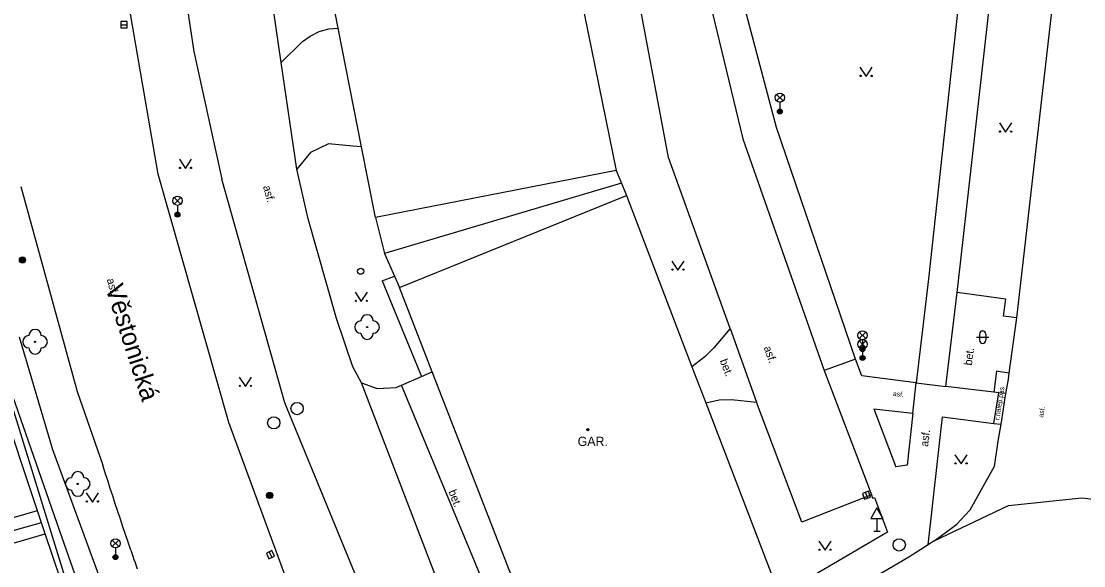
# Model space of a CAD drawing. Extents: x -595546 to -593986, y -1160845 to -1159202.
# Drawn here: x -594672.6 to -594586.3, y -1160303.4 to -1160259.2 of the extents above; entities that cross this region are included whole.
import ezdxf

# ---------------------------------------------------------------- set-up
doc = ezdxf.new("R2010")
doc.units = 0
for name, color, linetype in [('Level 22', 7, 'Continuous'), ('Level 25', 7, 'Continuous'), ('Level 26', 7, 'Continuous'), ('Level 27', 7, 'Continuous'), ('Level 33', 7, 'Continuous'), ('Level 34', 7, 'Continuous'), ('Level 36', 7, 'Continuous'), ('Level 39', 7, 'Continuous'), ('Nazvy ulic', 7, 'Continuous'), ('Specificka linie pasportu komunikaci', 7, 'Continuous'), ('TM - budovy zdene_ betonove - VP', 7, 'Continuous'), ('TM - chodniky - VP', 7, 'Continuous'), ('TM - komunikace - VP', 7, 'Continuous'), ('TM - letecke snimky - pomocna linie', 7, 'Continuous'), ('TM - podezdivka plotu - VP', 7, 'Continuous'), ('TM - popis objektu', 7, 'Continuous'), ('TM - popis povrchu', 7, 'Continuous'), ('TM - rozhrani mezi zpev. plochami mezi sebou - VP', 7, 'Continuous'), ('TM - rozhrani ploch obecne - VP', 7, 'Continuous'), ('TM - srafovani', 7, 'Continuous'), ('TM - zed operna - VP', 7, 'Continuous')]:
    doc.layers.add(name, color=color, linetype=linetype)

msp = doc.modelspace()

# ---------------------------------------------------------------- linework, layer by layer
at = {"layer": 'Level 22'}
for centre in [(-594644.48, -1160284), (-594671.45, -1160285.2), (-594667.98, -1160296.74)]:
    msp.add_circle(centre, 0.05, dxfattribs=at)
for centre, start, end in [((-594644.48, -1160283.5), 0, 180), ((-594644.98, -1160284), 90, 270), ((-594643.98, -1160284), 270, 90), ((-594671.95, -1160285.2), 90, 270), ((-594671.45, -1160284.7), 0, 180), ((-594670.95, -1160285.2), 270, 90), ((-594644.48, -1160284.5), 180, 0), ((-594671.45, -1160285.7), 180, 0), ((-594667.98, -1160296.24), 0, 180), ((-594668.48, -1160296.74), 90, 270), ((-594667.48, -1160296.74), 270, 90), ((-594667.98, -1160297.24), 180, 0)]:
    msp.add_arc(centre, 0.5, start, end, dxfattribs=at)
at = {"layer": 'Level 25'}
for centre, radius in [((-594672.47, -1160278.55), 0.25), ((-594672.47, -1160278.55), 0.2), ((-594672.47, -1160278.55), 0.15), ((-594672.47, -1160278.55), 0.1), ((-594672.47, -1160278.55), 0.05), ((-594652.4, -1160297.68), 0.25), ((-594652.4, -1160297.68), 0.2), ((-594652.4, -1160297.68), 0.15), ((-594652.4, -1160297.68), 0.1), ((-594652.4, -1160297.68), 0.05)]:
    msp.add_circle(centre, radius, dxfattribs=at)
at = {"layer": 'Level 26'}
msp.add_circle((-594645, -1160279.47), 0.25, dxfattribs=at)
at = {"layer": 'Level 27'}
for p, q in [((-594664.48, -1160259.45), (-594663.98, -1160259.45)), ((-594604.001, -1160297.424), (-594603.839, -1160297.896)), ((-594652.437, -1160302.264), (-594652.223, -1160302.716))]:
    msp.add_line(p, q, dxfattribs=at)
for points in [[(-594664.48, -1160259.7), (-594663.98, -1160259.7), (-594663.98, -1160259.2), (-594664.48, -1160259.2)], [(-594604.238, -1160297.505), (-594604.075, -1160297.978), (-594603.602, -1160297.815), (-594603.765, -1160297.342)], [(-594652.663, -1160302.371), (-594652.449, -1160302.823), (-594651.997, -1160302.609), (-594652.211, -1160302.157)]]:
    msp.add_lwpolyline(points, close=True, dxfattribs=at)
for centre in [(-594650.17, -1160290.62), (-594652.06, -1160291.78), (-594601.26, -1160301.69)]:
    msp.add_circle(centre, 0.5, dxfattribs=at)
at = {"layer": 'Level 33'}
for p, q in [((-594611.225, -1160265.64), (-594610.695, -1160265.11)), ((-594611.225, -1160265.11), (-594610.695, -1160265.64)), ((-594610.96, -1160265.75), (-594610.96, -1160266.5)), ((-594660.145, -1160274.01), (-594659.615, -1160273.48)), ((-594660.145, -1160273.48), (-594659.615, -1160274.01)), ((-594659.88, -1160274.12), (-594659.88, -1160274.87)), ((-594604.515, -1160284.94), (-594603.985, -1160284.41)), ((-594604.515, -1160284.41), (-594603.985, -1160284.94)), ((-594604.505, -1160285.66), (-594603.975, -1160285.13)), ((-594604.505, -1160285.13), (-594603.975, -1160285.66)), ((-594604.25, -1160285.05), (-594604.25, -1160285.8)), ((-594604.24, -1160285.77), (-594604.24, -1160286.52)), ((-594665.185, -1160301.83), (-594664.655, -1160301.3)), ((-594665.185, -1160301.3), (-594664.655, -1160301.83)), ((-594664.92, -1160301.94), (-594664.92, -1160302.69))]:
    msp.add_line(p, q, dxfattribs=at)
for centre, radius in [((-594610.96, -1160265.375), 0.375), ((-594610.96, -1160266.5), 0.2), ((-594610.96, -1160266.5), 0.145), ((-594610.96, -1160266.5), 0.0876), ((-594659.88, -1160273.745), 0.375), ((-594659.88, -1160274.87), 0.2), ((-594659.88, -1160274.87), 0.145), ((-594659.88, -1160274.87), 0.0876), ((-594604.25, -1160284.675), 0.375), ((-594604.24, -1160285.395), 0.375), ((-594604.25, -1160285.8), 0.2), ((-594604.25, -1160285.8), 0.145), ((-594604.25, -1160285.8), 0.0876), ((-594604.24, -1160286.52), 0.2), ((-594604.24, -1160286.52), 0.145), ((-594604.24, -1160286.52), 0.0876), ((-594664.92, -1160301.565), 0.375), ((-594664.92, -1160302.69), 0.2), ((-594664.92, -1160302.69), 0.145), ((-594664.92, -1160302.69), 0.0876)]:
    msp.add_circle(centre, radius, dxfattribs=at)
at = {"layer": 'Level 34'}
for p, q in [((-594603.07, -1160299.552), (-594603.07, -1160300.57)), ((-594603.32, -1160300.57), (-594602.82, -1160300.57))]:
    msp.add_line(p, q, dxfattribs=at)
msp.add_lwpolyline([(-594603.57, -1160299.552), (-594602.57, -1160299.552), (-594603.07, -1160298.686)], close=True, dxfattribs=at)
at = {"layer": 'Level 36'}
for p, q in [((-594594.986, -1160284.826), (-594593.986, -1160284.826)), ((-594594.736, -1160284.576), (-594594.736, -1160285.076)), ((-594594.236, -1160284.576), (-594594.236, -1160285.076))]:
    msp.add_line(p, q, dxfattribs=at)
for points in [[(-594604.45, -1160262.91), (-594603.95, -1160263.66), (-594603.45, -1160262.91)], [(-594593.12, -1160267.43), (-594592.62, -1160268.18), (-594592.12, -1160267.43)], [(-594659.73, -1160270.38), (-594659.23, -1160271.13), (-594658.73, -1160270.38)], [(-594619.73, -1160278.64), (-594619.23, -1160279.39), (-594618.73, -1160278.64)], [(-594645.45, -1160281.17), (-594644.95, -1160281.92), (-594644.45, -1160281.17)], [(-594654.87, -1160288.08), (-594654.37, -1160288.83), (-594653.87, -1160288.08)], [(-594596.74, -1160294.37), (-594596.24, -1160295.12), (-594595.74, -1160294.37)], [(-594667.29, -1160297.46), (-594666.79, -1160298.21), (-594666.29, -1160297.46)], [(-594607.79, -1160301.38), (-594607.29, -1160302.13), (-594606.79, -1160301.38)]]:
    msp.add_lwpolyline(points, dxfattribs=at)
for centre in [(-594604.4, -1160263.61), (-594603.501, -1160263.61), (-594593.07, -1160268.13), (-594592.171, -1160268.13), (-594659.68, -1160271.08), (-594658.781, -1160271.08), (-594619.68, -1160279.34), (-594618.781, -1160279.34), (-594645.4, -1160281.87), (-594644.501, -1160281.87), (-594654.82, -1160288.78), (-594653.921, -1160288.78), (-594596.69, -1160295.07), (-594595.791, -1160295.07), (-594667.24, -1160298.16), (-594666.341, -1160298.16), (-594607.74, -1160302.08), (-594606.841, -1160302.08)]:
    msp.add_circle(centre, 0.05, dxfattribs=at)
for centre, start, end in [((-594594.486, -1160284.576), 0, 180), ((-594594.486, -1160285.076), 180, 0)]:
    msp.add_arc(centre, 0.25, start, end, dxfattribs=at)
at = {"layer": 'Level 39'}
for radius in [0.09, 0.0398]:
    msp.add_circle((-594626.55, -1160292.34), radius, dxfattribs=at)
at = {"layer": 'Specificka linie pasportu komunikaci'}
for points in [[(-594651.46, -1160262.51), (-594649.72, -1160260.81), (-594649.11, -1160260.38), (-594648.38, -1160260.01), (-594647.6, -1160259.79), (-594646.83, -1160259.72)], [(-594644.93, -1160269.36), (-594645.65, -1160269.3)], [(-594600.17, -1160290.99), (-594599.89, -1160288.54)], [(-594599.89, -1160288.54), (-594597.47, -1160288.83)], [(-594598.42, -1160301.35), (-594592.38, -1160298.48), (-594586.42, -1160297.87), (-594577.85, -1160298.84)]]:
    msp.add_lwpolyline(points, dxfattribs=at)
at = {"layer": 'TM - budovy zdene_ betonove - VP'}
for points in [[(-594627.4, -1160255.85), (-594624.24, -1160271.28)], [(-594646.83, -1160259.72), (-594647.38, -1160256.94)], [(-594644.93, -1160269.36), (-594646.83, -1160259.72)], [(-594643.8, -1160275.11), (-594644.93, -1160269.36)], [(-594624.24, -1160271.28), (-594643.8, -1160275.11)], [(-594641.85, -1160280.8), (-594623.42, -1160273.33)], [(-594623.42, -1160273.33), (-594618.1, -1160287.22)], [(-594639.2, -1160287.63), (-594641.85, -1160280.8)], [(-594618.1, -1160287.22), (-594616.97, -1160290.16)], [(-594630.8, -1160309.22), (-594630.99, -1160308.72), (-594639.2, -1160287.63)], [(-594616.97, -1160290.16), (-594611.48, -1160304.5)]]:
    msp.add_lwpolyline(points, dxfattribs=at)
at = {"layer": 'TM - chodniky - VP'}
for points in [[(-594595.7, -1160250.68), (-594598.88, -1160280.08)], [(-594611.23, -1160267.8), (-594614.76, -1160254.48)], [(-594596.45, -1160280.24), (-594593.67, -1160255.49)], [(-594604.81, -1160286.61), (-594611.23, -1160267.8)], [(-594598.88, -1160280.08), (-594599.89, -1160288.54)], [(-594597.47, -1160288.83), (-594596.56, -1160281.19), (-594596.45, -1160280.24)], [(-594664.65, -1160308.08), (-594666.29, -1160304.07), (-594670.01, -1160293.96), (-594672.71, -1160284.83)], [(-594599.89, -1160288.54), (-594604.31, -1160287.96), (-594604.81, -1160286.61)], [(-594669.24, -1160301.13), (-594673.88, -1160287.82)], [(-594592.62, -1160289.41), (-594593.17, -1160289.34), (-594593.58, -1160289.29), (-594597.47, -1160288.83)], [(-594603.33, -1160290.64), (-594601.54, -1160295.35)], [(-594603.33, -1160290.64), (-594600.17, -1160290.99), (-594600.63, -1160295.22)], [(-594598.92, -1160301.69), (-594597.75, -1160291.29), (-594593.57, -1160291.83), (-594593.02, -1160291.9)], [(-594600.63, -1160295.22), (-594601.54, -1160295.35)], [(-594603.52, -1160297.64), (-594603.42, -1160297.91)], [(-594603.42, -1160297.91), (-594603.28, -1160297.85), (-594602.22, -1160300.66)], [(-594667.68, -1160305.59), (-594669.24, -1160301.13)], [(-594602.22, -1160300.66), (-594610.98, -1160305.81), (-594616.91, -1160309.29), (-594631.79, -1160318.01)]]:
    msp.add_lwpolyline(points, dxfattribs=at)
at = {"layer": 'TM - komunikace - VP'}
for points in [[(-594662, -1160204.74), (-594662.37, -1160210.01), (-594662, -1160229.7), (-594661.91, -1160231.45), (-594661.75, -1160234.74), (-594661.63, -1160237.31), (-594660.31, -1160249.97), (-594658.55, -1160261.63), (-594656.29, -1160271.98)], [(-594661.45, -1160271.58), (-594665.36, -1160248.98)], [(-594588.46, -1160254.58), (-594591.74, -1160283.25)], [(-594651.46, -1160262.51), (-594652.54, -1160255.04)], [(-594616.99, -1160256.12), (-594613.97, -1160268.73)], [(-594619.99, -1160270.24), (-594622.36, -1160257.69)], [(-594650.2, -1160271.17), (-594651.46, -1160262.51)], [(-594613.97, -1160268.73), (-594607.35, -1160287.53)], [(-594614.98, -1160284.13), (-594619.99, -1160270.24)], [(-594655.71, -1160291.75), (-594661.45, -1160271.58)], [(-594651.17, -1160290.16), (-594656.29, -1160271.98)], [(-594644.94, -1160288.52), (-594645.64, -1160287.24), (-594646.96, -1160283.32), (-594649.28, -1160275.22), (-594650.2, -1160271.17)], [(-594672.61, -1160272.6), (-594668.02, -1160289.24), (-594665.95, -1160295.21)], [(-594591.74, -1160283.25), (-594592.35, -1160287.75), (-594592.42, -1160288.23)], [(-594614.98, -1160284.13), (-594612.85, -1160290.09)], [(-594607.35, -1160287.53), (-594603.71, -1160297.12)], [(-594592.42, -1160288.23), (-594592.62, -1160289.41), (-594593.02, -1160291.9), (-594593.25, -1160293.27)], [(-594636.35, -1160310.88), (-594644.94, -1160288.52)], [(-594609.18, -1160299.84), (-594612.85, -1160290.09)], [(-594641.98, -1160312.48), (-594651.17, -1160290.16)], [(-594644.52, -1160317.76), (-594650.13, -1160306.9), (-594655.71, -1160291.75)], [(-594593.25, -1160293.27), (-594593.54, -1160295.33)], [(-594664.72, -1160298.98), (-594664.93, -1160298.35), (-594665.14, -1160297.72), (-594665.34, -1160297.1), (-594665.54, -1160296.47), (-594665.75, -1160295.84), (-594665.95, -1160295.21)], [(-594593.54, -1160295.33), (-594595.54, -1160298.86), (-594596.57, -1160300.02)], [(-594603.52, -1160297.64), (-594609.18, -1160299.84)], [(-594603.71, -1160297.12), (-594603.52, -1160297.64)], [(-594663.68, -1160302.11), (-594663.89, -1160301.48), (-594664.1, -1160300.86), (-594664.31, -1160300.23), (-594664.52, -1160299.61), (-594664.72, -1160298.98)], [(-594598.42, -1160301.35), (-594597.54, -1160300.7), (-594596.57, -1160300.02)], [(-594598.42, -1160301.35), (-594598.92, -1160301.69), (-594600.47, -1160302.7), (-594615.49, -1160311.48)], [(-594663.68, -1160302.11), (-594663.59, -1160302.37), (-594663.51, -1160302.62), (-594663.42, -1160302.88), (-594663.33, -1160303.13), (-594663.24, -1160303.38), (-594663.15, -1160303.64)]]:
    msp.add_lwpolyline(points, dxfattribs=at)
at = {"layer": 'TM - letecke snimky - pomocna linie'}
for points in [[(-594643.27, -1160280.25), (-594642.26, -1160279.86)], [(-594641.7, -1160288.73), (-594640.07, -1160288.01)], [(-594640.07, -1160288.01), (-594639.2, -1160287.63)], [(-594642.12, -1160288.91), (-594641.7, -1160288.73)]]:
    msp.add_lwpolyline(points, dxfattribs=at)
at = {"layer": 'TM - podezdivka plotu - VP'}
msp.add_lwpolyline([(-594657.33, -1160330.4), (-594657.69, -1160330.6), (-594657.99, -1160330.03), (-594658.46, -1160329.13), (-594658.93, -1160328.23), (-594660.21, -1160325.78), (-594669.38, -1160304.48), (-594670.62, -1160300.8), (-594674.99, -1160287.77), (-594674.17, -1160287.58)], dxfattribs=at)
at = {"layer": 'TM - rozhrani mezi zpev. plochami mezi sebou - VP'}
for points in [[(-594604.81, -1160286.61), (-594607.35, -1160287.53)], [(-594633.04, -1160309.55), (-594641.7, -1160288.73)], [(-594593.57, -1160291.83), (-594593.17, -1160289.34)]]:
    msp.add_lwpolyline(points, dxfattribs=at)
at = {"layer": 'TM - rozhrani ploch obecne - VP'}
for points in [[(-594645.65, -1160269.3), (-594647.62, -1160269.13), (-594649.07, -1160269.83), (-594650.2, -1160271.17)], [(-594624.24, -1160271.28), (-594623.83, -1160272.31)], [(-594623.83, -1160272.31), (-594643.06, -1160278.03)], [(-594623.83, -1160272.31), (-594623.42, -1160273.33)], [(-594643.8, -1160275.11), (-594643.06, -1160278.03)], [(-594643.06, -1160278.03), (-594642.26, -1160279.86)], [(-594643.27, -1160280.25), (-594640.07, -1160288.01)], [(-594642.26, -1160279.86), (-594641.85, -1160280.8)], [(-594592.6, -1160281.73), (-594596.56, -1160281.19)], [(-594592.78, -1160283.11), (-594592.6, -1160281.73)], [(-594591.74, -1160283.25), (-594592.78, -1160283.11)], [(-594614.98, -1160284.13), (-594616.33, -1160285.68), (-594617.05, -1160286.43), (-594618.1, -1160287.22)], [(-594593.36, -1160287.59), (-594593.58, -1160289.29)], [(-594592.35, -1160287.75), (-594593.36, -1160287.59)], [(-594644.94, -1160288.52), (-594643.67, -1160289), (-594642.12, -1160288.91)], [(-594616.97, -1160290.16), (-594615.89, -1160289.9), (-594614.89, -1160289.88), (-594612.85, -1160290.09)]]:
    msp.add_lwpolyline(points, dxfattribs=at)
at = {"layer": 'TM - srafovani'}
for points in [[(-594677.25, -1160300.63), (-594671.26, -1160298.9)], [(-594676.98, -1160301.59), (-594670.93, -1160299.86)], [(-594676.7, -1160302.55), (-594670.62, -1160300.8)]]:
    msp.add_lwpolyline(points, dxfattribs=at)
at = {"layer": 'TM - zed operna - VP'}
msp.add_lwpolyline([(-594657.33, -1160330.4), (-594659.83, -1160325.6), (-594669.02, -1160304.26), (-594674.17, -1160287.58)], dxfattribs=at)

# ---------------------------------------------------------------- texts
at = {"layer": 'Nazvy ulic'}
msp.add_text('Věstonická', height=1.5, rotation=287.85913, dxfattribs=at).set_placement((-594665.755, -1160280.796))
at = {"layer": 'TM - popis objektu'}
msp.add_text('GAR.', height=0.75, dxfattribs=at).set_placement((-594627.38, -1160293.66))
at = {"layer": 'TM - popis povrchu'}
for s, height, rotation, p in [('asf.', 0.65, 285, (-594652.94, -1160272.59)), ('asf.', 0.65, 285, (-594665.63, -1160280.14)), ('asf.', 0.65, 290, (-594612.28, -1160285.67)), ('bet.', 0.65, 83, (-594595.36, -1160287.15)), ('bet.', 0.65, 291, (-594615.85, -1160286.73)), ('asf.', 0.4, 353.90894, (-594601.79, -1160289.59)), ('r.nalep.pás', 0.4, 81, (-594593.14, -1160291.59)), ('asf.', 0.4, 80.54157, (-594589.57, -1160291.37)), ('asf.', 0.65, 83, (-594598.92, -1160293.75)), ('bet.', 0.65, 291, (-594637.88, -1160297.35))]:
    msp.add_text(s, height=height, rotation=rotation, dxfattribs=at).set_placement(p)

doc.saveas('drawing.dxf')
